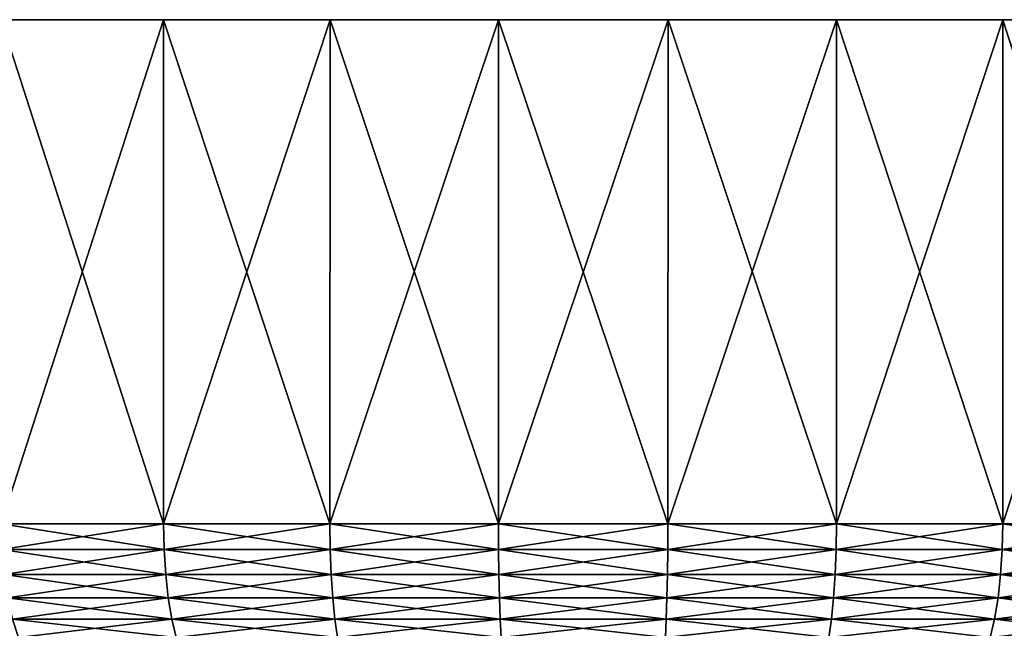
# Model space of a CAD drawing. Header units: metres. Extents: x -150 to 310, y -128 to 84.
# Tile 305 of 465: x 67 to 84, y 74 to 84. Entities that reach past the tile are written whole.
import ezdxf

# ---------------------------------------------------------------- set-up
doc = ezdxf.new("R2010")
doc.units = ezdxf.units.M
doc.layers.add('solid_26009703_SW0001', color=7, linetype='CONTINUOUS')
doc.layers.add('solid_26009703_SW0001_01', color=7, linetype='CONTINUOUS')

msp = doc.modelspace()

# ---------------------------------------------------------------- linework, layer by layer
at = {"layer": 'solid_26009703_SW0001'}
for points in [[(106.362991, 84.099998, -2.85952), (46.637009, 84.099998, -2.85952), (46.5, 84.099998)], [(106.5, 84.099998), (106.362991, 84.099998, -2.85952), (46.5, 84.099998)], [(46.637009, 84.099998, 2.85952), (106.5, 84.099998), (46.5, 84.099998)], [(105.958092, 84.099998, -5.675614), (47.041908, 84.099998, -5.675614), (46.637009, 84.099998, -2.85952)], [(106.362991, 84.099998, -2.85952), (105.958092, 84.099998, -5.675614), (46.637009, 84.099998, -2.85952)], [(105.283882, 84.099998, -8.4539), (47.716118, 84.099998, -8.4539), (47.041908, 84.099998, -5.675614)], [(105.958092, 84.099998, -5.675614), (105.283882, 84.099998, -8.4539), (47.041908, 84.099998, -5.675614)], [(104.351387, 84.099998, -11.147994), (48.648613, 84.099998, -11.147994), (47.716118, 84.099998, -8.4539)], [(105.283882, 84.099998, -8.4539), (104.351387, 84.099998, -11.147994), (47.716118, 84.099998, -8.4539)], [(103.164169, 84.099998, -13.748328), (49.835835, 84.099998, -13.748328), (48.648613, 84.099998, -11.147994)], [(104.351387, 84.099998, -11.147994), (103.164169, 84.099998, -13.748328), (48.648613, 84.099998, -11.147994)], [(101.737495, 84.099998, -16.218443), (51.262505, 84.099998, -16.218443), (49.835835, 84.099998, -13.748328)], [(103.164169, 84.099998, -13.748328), (101.737495, 84.099998, -16.218443), (49.835835, 84.099998, -13.748328)], [(100.082024, 84.099998, -18.544207), (52.917973, 84.099998, -18.544207), (51.262505, 84.099998, -16.218443)], [(101.737495, 84.099998, -16.218443), (100.082024, 84.099998, -18.544207), (51.262505, 84.099998, -16.218443)], [(98.210884, 84.099998, -20.702862), (54.789112, 84.099998, -20.702862), (52.917973, 84.099998, -18.544207)], [(100.082024, 84.099998, -18.544207), (98.210884, 84.099998, -20.702862), (52.917973, 84.099998, -18.544207)], [(96.147278, 84.099998, -22.670984), (56.852726, 84.099998, -22.670984), (54.789112, 84.099998, -20.702862)], [(98.210884, 84.099998, -20.702862), (96.147278, 84.099998, -22.670984), (54.789112, 84.099998, -20.702862)], [(93.899727, 84.099998, -24.438341), (59.100277, 84.099998, -24.438341), (56.852726, 84.099998, -22.670984)], [(96.147278, 84.099998, -22.670984), (93.899727, 84.099998, -24.438341), (56.852726, 84.099998, -22.670984)], [(91.501183, 84.099998, -25.979603), (61.498817, 84.099998, -25.979603), (59.100277, 84.099998, -24.438341)], [(93.899727, 84.099998, -24.438341), (91.501183, 84.099998, -25.979603), (59.100277, 84.099998, -24.438341)], [(88.961014, 84.099998, -27.289551), (64.038986, 84.099998, -27.289551), (61.498817, 84.099998, -25.979603)], [(91.501183, 84.099998, -25.979603), (88.961014, 84.099998, -27.289551), (61.498817, 84.099998, -25.979603)], [(86.312065, 84.099998, -28.349464), (66.687935, 84.099998, -28.349464), (64.038986, 84.099998, -27.289551)], [(88.961014, 84.099998, -27.289551), (86.312065, 84.099998, -28.349464), (64.038986, 84.099998, -27.289551)], [(83.573936, 84.099998, -29.154036), (69.426064, 84.099998, -29.154036), (66.687935, 84.099998, -28.349464)], [(66.687965, 75.599998, -28.350025), (66.687935, 84.099998, -28.349464), (69.426064, 84.099998, -29.154036)], [(86.312065, 84.099998, -28.349464), (83.573936, 84.099998, -29.154036), (66.687935, 84.099998, -28.349464)], [(69.427231, 75.599998, 29.154346), (69.426064, 84.099998, 29.154036), (66.687935, 84.099998, 28.349464)], [(66.687965, 75.599998, 28.350025), (69.427231, 75.599998, 29.154346), (66.687935, 84.099998, 28.349464)], [(69.427231, 75.599998, -29.154346), (66.687965, 75.599998, -28.350025), (69.426064, 84.099998, -29.154036)], [(80.768051, 84.099998, -29.694391), (72.231949, 84.099998, -29.694391), (69.426064, 84.099998, -29.154036)], [(69.427231, 75.599998, -29.154346), (69.426064, 84.099998, -29.154036), (72.231949, 84.099998, -29.694391)], [(83.573936, 84.099998, -29.154036), (80.768051, 84.099998, -29.694391), (69.426064, 84.099998, -29.154036)], [(72.230553, 75.599998, 29.694643), (72.231949, 84.099998, 29.694391), (69.426064, 84.099998, 29.154036)], [(69.427231, 75.599998, 29.154346), (72.230553, 75.599998, 29.694643), (69.426064, 84.099998, 29.154036)], [(72.230553, 75.599998, -29.694643), (69.427231, 75.599998, -29.154346), (72.231949, 84.099998, -29.694391)], [(72.230553, 75.599998, -29.694643), (72.231949, 84.099998, -29.694391), (75.070328, 84.099998, -29.965677)], [(75.07254, 75.599998, -29.966021), (72.230553, 75.599998, -29.694643), (75.070328, 84.099998, -29.965677)], [(72.230553, 75.599998, 29.694643), (75.07254, 75.599998, 29.966021), (72.231949, 84.099998, 29.694391)], [(77.929672, 84.099998, -29.965677), (75.070328, 84.099998, -29.965677), (72.231949, 84.099998, -29.694391)], [(80.768051, 84.099998, -29.694391), (77.929672, 84.099998, -29.965677), (72.231949, 84.099998, -29.694391)], [(75.07254, 75.599998, 29.966021), (75.070328, 84.099998, 29.965677), (72.231949, 84.099998, 29.694391)], [(75.07254, 75.599998, -29.966021), (75.070328, 84.099998, -29.965677), (77.929672, 84.099998, -29.965677)], [(77.92746, 75.599998, 29.966021), (77.929672, 84.099998, 29.965677), (75.070328, 84.099998, 29.965677)], [(75.07254, 75.599998, 29.966021), (77.92746, 75.599998, 29.966021), (75.070328, 84.099998, 29.965677)], [(77.92746, 75.599998, -29.966021), (75.07254, 75.599998, -29.966021), (77.929672, 84.099998, -29.965677)], [(77.92746, 75.599998, 29.966021), (80.769447, 75.599998, 29.694643), (77.929672, 84.099998, 29.965677)], [(80.769447, 75.599998, 29.694643), (80.768051, 84.099998, 29.694391), (77.929672, 84.099998, 29.965677)], [(69.436058, 75.168884, 29.11795), (69.427231, 75.599998, 29.154346), (66.687965, 75.599998, 28.350025)], [(69.436058, 75.168884, 29.11795), (66.687965, 75.599998, 28.350025), (66.700211, 75.168884, 28.314632)], [(66.700211, 75.168884, -28.314632), (66.687965, 75.599998, -28.350025), (69.427231, 75.599998, -29.154346)], [(66.700211, 75.168884, -28.314632), (69.427231, 75.599998, -29.154346), (69.436058, 75.168884, -29.11795)], [(72.235886, 75.168884, 29.657572), (72.230553, 75.599998, 29.694643), (69.427231, 75.599998, 29.154346)], [(72.235886, 75.168884, 29.657572), (69.427231, 75.599998, 29.154346), (69.436058, 75.168884, 29.11795)], [(69.436058, 75.168884, -29.11795), (69.427231, 75.599998, -29.154346), (72.230553, 75.599998, -29.694643)], [(69.436058, 75.168884, -29.11795), (72.230553, 75.599998, -29.694643), (72.235886, 75.168884, -29.657572)], [(75.074326, 75.168884, 29.92861), (75.07254, 75.599998, 29.966021), (72.230553, 75.599998, 29.694643)], [(75.074326, 75.168884, 29.92861), (72.230553, 75.599998, 29.694643), (72.235886, 75.168884, 29.657572)], [(72.235886, 75.168884, -29.657572), (72.230553, 75.599998, -29.694643), (75.07254, 75.599998, -29.966021)], [(72.235886, 75.168884, -29.657572), (75.07254, 75.599998, -29.966021), (75.074326, 75.168884, -29.92861)], [(77.925674, 75.168884, 29.92861), (77.92746, 75.599998, 29.966021), (75.07254, 75.599998, 29.966021)], [(77.925674, 75.168884, 29.92861), (75.07254, 75.599998, 29.966021), (75.074326, 75.168884, 29.92861)], [(75.074326, 75.168884, -29.92861), (75.07254, 75.599998, -29.966021), (77.92746, 75.599998, -29.966021)], [(75.074326, 75.168884, -29.92861), (77.92746, 75.599998, -29.966021), (77.925674, 75.168884, -29.92861)], [(80.764114, 75.168884, 29.657572), (77.92746, 75.599998, 29.966021), (77.925674, 75.168884, 29.92861)], [(80.764114, 75.168884, 29.657572), (80.769447, 75.599998, 29.694643), (77.92746, 75.599998, 29.966021)], [(66.700211, 75.168884, -28.314632), (69.436058, 75.168884, -29.11795), (66.736977, 74.747414, -28.208393)], [(66.700211, 75.168884, 28.314632), (66.736977, 74.747414, 28.208393), (69.462563, 74.747414, 29.008698)], [(69.436058, 75.168884, 29.11795), (66.700211, 75.168884, 28.314632), (69.462563, 74.747414, 29.008698)], [(69.436058, 75.168884, -29.11795), (69.462563, 74.747414, -29.008698), (66.736977, 74.747414, -28.208393)], [(69.436058, 75.168884, -29.11795), (72.235886, 75.168884, -29.657572), (69.462563, 74.747414, -29.008698)], [(69.436058, 75.168884, 29.11795), (69.462563, 74.747414, 29.008698), (72.251884, 74.747414, 29.546295)], [(72.235886, 75.168884, 29.657572), (69.436058, 75.168884, 29.11795), (72.251884, 74.747414, 29.546295)], [(72.235886, 75.168884, -29.657572), (72.251884, 74.747414, -29.546295), (69.462563, 74.747414, -29.008698)], [(72.235886, 75.168884, -29.657572), (75.074326, 75.168884, -29.92861), (72.251884, 74.747414, -29.546295)], [(72.235886, 75.168884, 29.657572), (72.251884, 74.747414, 29.546295), (75.079674, 74.747414, 29.816315)], [(75.074326, 75.168884, 29.92861), (72.235886, 75.168884, 29.657572), (75.079674, 74.747414, 29.816315)], [(75.074326, 75.168884, -29.92861), (75.079674, 74.747414, -29.816315), (72.251884, 74.747414, -29.546295)], [(75.074326, 75.168884, -29.92861), (77.925674, 75.168884, -29.92861), (75.079674, 74.747414, -29.816315)], [(75.074326, 75.168884, 29.92861), (75.079674, 74.747414, 29.816315), (77.920326, 74.747414, 29.816315)], [(77.925674, 75.168884, 29.92861), (75.074326, 75.168884, 29.92861), (77.920326, 74.747414, 29.816315)], [(77.925674, 75.168884, -29.92861), (77.920326, 74.747414, -29.816315), (75.079674, 74.747414, -29.816315)], [(80.764114, 75.168884, -29.657572), (80.748116, 74.747414, -29.546295), (77.920326, 74.747414, -29.816315)], [(77.925674, 75.168884, -29.92861), (80.764114, 75.168884, -29.657572), (77.920326, 74.747414, -29.816315)], [(66.736977, 74.747414, -28.208393), (69.462563, 74.747414, -29.008698), (66.79715, 74.351891, -28.03454)], [(66.736977, 74.747414, 28.208393), (66.79715, 74.351891, 28.03454), (69.505936, 74.351891, 28.82991)], [(69.462563, 74.747414, 29.008698), (66.736977, 74.747414, 28.208393), (69.505936, 74.351891, 28.82991)], [(69.462563, 74.747414, -29.008698), (69.505936, 74.351891, -28.82991), (66.79715, 74.351891, -28.03454)], [(69.462563, 74.747414, -29.008698), (72.251884, 74.747414, -29.546295), (69.505936, 74.351891, -28.82991)], [(69.462563, 74.747414, 29.008698), (69.505936, 74.351891, 28.82991), (72.278069, 74.351891, 29.364195)], [(72.251884, 74.747414, 29.546295), (69.462563, 74.747414, 29.008698), (72.278069, 74.351891, 29.364195)], [(72.251884, 74.747414, -29.546295), (72.278069, 74.351891, -29.364195), (69.505936, 74.351891, -28.82991)], [(72.251884, 74.747414, -29.546295), (75.079674, 74.747414, -29.816315), (72.278069, 74.351891, -29.364195)], [(72.251884, 74.747414, 29.546295), (72.278069, 74.351891, 29.364195), (75.088425, 74.351891, 29.632551)], [(75.079674, 74.747414, 29.816315), (72.251884, 74.747414, 29.546295), (75.088425, 74.351891, 29.632551)], [(75.079674, 74.747414, -29.816315), (75.088425, 74.351891, -29.632551), (72.278069, 74.351891, -29.364195)], [(75.079674, 74.747414, -29.816315), (77.920326, 74.747414, -29.816315), (75.088425, 74.351891, -29.632551)], [(75.079674, 74.747414, 29.816315), (75.088425, 74.351891, 29.632551), (77.911575, 74.351891, 29.632551)], [(77.920326, 74.747414, 29.816315), (75.079674, 74.747414, 29.816315), (77.911575, 74.351891, 29.632551)], [(77.920326, 74.747414, -29.816315), (77.911575, 74.351891, -29.632551), (75.088425, 74.351891, -29.632551)], [(80.748116, 74.747414, -29.546295), (80.721931, 74.351891, -29.364195), (77.911575, 74.351891, -29.632551)], [(77.920326, 74.747414, -29.816315), (80.748116, 74.747414, -29.546295), (77.911575, 74.351891, -29.632551)], [(66.79715, 74.351891, -28.03454), (69.505936, 74.351891, -28.82991), (66.878891, 73.99437, -27.798365)], [(66.79715, 74.351891, 28.03454), (66.878891, 73.99437, 27.798365), (69.564857, 73.99437, 28.587034)], [(69.505936, 74.351891, 28.82991), (66.79715, 74.351891, 28.03454), (69.564857, 73.99437, 28.587034)], [(69.505936, 74.351891, -28.82991), (69.564857, 73.99437, -28.587034), (66.878891, 73.99437, -27.798365)], [(69.505936, 74.351891, -28.82991), (72.278069, 74.351891, -29.364195), (69.564857, 73.99437, -28.587034)], [(69.505936, 74.351891, 28.82991), (69.564857, 73.99437, 28.587034), (72.313637, 73.99437, 29.116817)], [(72.278069, 74.351891, 29.364195), (69.505936, 74.351891, 28.82991), (72.313637, 73.99437, 29.116817)], [(72.278069, 74.351891, -29.364195), (72.313637, 73.99437, -29.116817), (69.564857, 73.99437, -28.587034)], [(72.278069, 74.351891, -29.364195), (75.088425, 74.351891, -29.632551), (72.313637, 73.99437, -29.116817)], [(72.278069, 74.351891, 29.364195), (72.313637, 73.99437, 29.116817), (75.100319, 73.99437, 29.382914)], [(75.088425, 74.351891, 29.632551), (72.278069, 74.351891, 29.364195), (75.100319, 73.99437, 29.382914)], [(75.088425, 74.351891, -29.632551), (75.100319, 73.99437, -29.382914), (72.313637, 73.99437, -29.116817)], [(75.088425, 74.351891, -29.632551), (77.911575, 74.351891, -29.632551), (75.100319, 73.99437, -29.382914)], [(75.088425, 74.351891, 29.632551), (75.100319, 73.99437, 29.382914), (77.899681, 73.99437, 29.382914)], [(77.911575, 74.351891, 29.632551), (75.088425, 74.351891, 29.632551), (77.899681, 73.99437, 29.382914)], [(77.911575, 74.351891, -29.632551), (77.899681, 73.99437, -29.382914), (75.100319, 73.99437, -29.382914)], [(80.721931, 74.351891, -29.364195), (80.686363, 73.99437, -29.116817), (77.899681, 73.99437, -29.382914)], [(77.911575, 74.351891, -29.632551), (80.721931, 74.351891, -29.364195), (77.899681, 73.99437, -29.382914)], [(66.878891, 73.99437, -27.798365), (69.564857, 73.99437, -28.587034), (66.979713, 73.68573, -27.507057)], [(66.878891, 73.99437, 27.798365), (66.979713, 73.68573, 27.507057), (69.637535, 73.68573, 28.287464)], [(69.564857, 73.99437, 28.587034), (66.878891, 73.99437, 27.798365), (69.637535, 73.68573, 28.287464)], [(69.564857, 73.99437, -28.587034), (69.637535, 73.68573, -28.287464), (66.979713, 73.68573, -27.507057)], [(69.564857, 73.99437, -28.587034), (72.313637, 73.99437, -29.116817), (69.637535, 73.68573, -28.287464)], [(69.564857, 73.99437, 28.587034), (69.637535, 73.68573, 28.287464), (72.357506, 73.68573, 28.811695)], [(72.313637, 73.99437, 29.116817), (69.564857, 73.99437, 28.587034), (72.357506, 73.68573, 28.811695)], [(72.313637, 73.99437, -29.116817), (72.357506, 73.68573, -28.811695), (69.637535, 73.68573, -28.287464)], [(72.313637, 73.99437, -29.116817), (75.100319, 73.99437, -29.382914), (72.357506, 73.68573, -28.811695)], [(72.313637, 73.99437, 29.116817), (72.357506, 73.68573, 28.811695), (75.11499, 73.68573, 29.075003)], [(75.100319, 73.99437, 29.382914), (72.313637, 73.99437, 29.116817), (75.11499, 73.68573, 29.075003)], [(75.100319, 73.99437, -29.382914), (75.11499, 73.68573, -29.075003), (72.357506, 73.68573, -28.811695)], [(75.100319, 73.99437, -29.382914), (77.899681, 73.99437, -29.382914), (75.11499, 73.68573, -29.075003)], [(75.100319, 73.99437, 29.382914), (75.11499, 73.68573, 29.075003), (77.88501, 73.68573, 29.075003)], [(77.899681, 73.99437, 29.382914), (75.100319, 73.99437, 29.382914), (77.88501, 73.68573, 29.075003)], [(77.899681, 73.99437, -29.382914), (77.88501, 73.68573, -29.075003), (75.11499, 73.68573, -29.075003)], [(80.686363, 73.99437, -29.116817), (80.642494, 73.68573, -28.811695), (77.88501, 73.68573, -29.075003)], [(77.899681, 73.99437, -29.382914), (80.686363, 73.99437, -29.116817), (77.88501, 73.68573, -29.075003)]]:
    msp.add_3dface(points, dxfattribs=at)
at = {"layer": 'solid_26009703_SW0001_01'}
for points in [[(46.637009, 84.099998, 2.85952), (106.362991, 84.099998, 2.85952), (106.5, 84.099998)], [(46.637009, 84.099998, 2.85952), (47.041908, 84.099998, 5.675614), (106.362991, 84.099998, 2.85952)], [(47.041908, 84.099998, 5.675614), (105.958092, 84.099998, 5.675614), (106.362991, 84.099998, 2.85952)], [(47.041908, 84.099998, 5.675614), (47.716118, 84.099998, 8.4539), (105.958092, 84.099998, 5.675614)], [(47.716118, 84.099998, 8.4539), (105.283882, 84.099998, 8.4539), (105.958092, 84.099998, 5.675614)], [(47.716118, 84.099998, 8.4539), (48.648613, 84.099998, 11.147994), (105.283882, 84.099998, 8.4539)], [(48.648613, 84.099998, 11.147994), (104.351387, 84.099998, 11.147994), (105.283882, 84.099998, 8.4539)], [(48.648613, 84.099998, 11.147994), (49.835835, 84.099998, 13.748328), (104.351387, 84.099998, 11.147994)], [(49.835835, 84.099998, 13.748328), (103.164169, 84.099998, 13.748328), (104.351387, 84.099998, 11.147994)], [(49.835835, 84.099998, 13.748328), (51.262505, 84.099998, 16.218443), (103.164169, 84.099998, 13.748328)], [(51.262505, 84.099998, 16.218443), (101.737495, 84.099998, 16.218443), (103.164169, 84.099998, 13.748328)], [(51.262505, 84.099998, 16.218443), (52.917973, 84.099998, 18.544207), (101.737495, 84.099998, 16.218443)], [(52.917973, 84.099998, 18.544207), (100.082024, 84.099998, 18.544207), (101.737495, 84.099998, 16.218443)], [(52.917973, 84.099998, 18.544207), (54.789112, 84.099998, 20.702862), (100.082024, 84.099998, 18.544207)], [(54.789112, 84.099998, 20.702862), (98.210884, 84.099998, 20.702862), (100.082024, 84.099998, 18.544207)], [(54.789112, 84.099998, 20.702862), (56.852726, 84.099998, 22.670984), (98.210884, 84.099998, 20.702862)], [(56.852726, 84.099998, 22.670984), (96.147278, 84.099998, 22.670984), (98.210884, 84.099998, 20.702862)], [(56.852726, 84.099998, 22.670984), (59.100277, 84.099998, 24.438341), (96.147278, 84.099998, 22.670984)], [(59.100277, 84.099998, 24.438341), (93.899727, 84.099998, 24.438341), (96.147278, 84.099998, 22.670984)], [(59.100277, 84.099998, 24.438341), (61.498817, 84.099998, 25.979603), (93.899727, 84.099998, 24.438341)], [(61.498817, 84.099998, 25.979603), (91.501183, 84.099998, 25.979603), (93.899727, 84.099998, 24.438341)], [(61.498817, 84.099998, 25.979603), (64.038986, 84.099998, 27.289551), (91.501183, 84.099998, 25.979603)], [(64.038986, 84.099998, 27.289551), (88.961014, 84.099998, 27.289551), (91.501183, 84.099998, 25.979603)], [(64.038986, 84.099998, 27.289551), (66.687935, 84.099998, 28.349464), (88.961014, 84.099998, 27.289551)], [(66.687935, 84.099998, 28.349464), (86.312065, 84.099998, 28.349464), (88.961014, 84.099998, 27.289551)], [(66.687935, 84.099998, 28.349464), (69.426064, 84.099998, 29.154036), (86.312065, 84.099998, 28.349464)], [(69.426064, 84.099998, 29.154036), (83.573936, 84.099998, 29.154036), (86.312065, 84.099998, 28.349464)], [(69.426064, 84.099998, 29.154036), (72.231949, 84.099998, 29.694391), (83.573936, 84.099998, 29.154036)], [(72.231949, 84.099998, 29.694391), (80.768051, 84.099998, 29.694391), (83.573936, 84.099998, 29.154036)], [(72.231949, 84.099998, 29.694391), (75.070328, 84.099998, 29.965677), (80.768051, 84.099998, 29.694391)], [(75.070328, 84.099998, 29.965677), (77.929672, 84.099998, 29.965677), (80.768051, 84.099998, 29.694391)], [(77.92746, 75.599998, -29.966021), (77.929672, 84.099998, -29.965677), (80.768051, 84.099998, -29.694391)], [(80.769447, 75.599998, -29.694643), (77.92746, 75.599998, -29.966021), (80.768051, 84.099998, -29.694391)], [(80.769447, 75.599998, -29.694643), (80.768051, 84.099998, -29.694391), (83.573936, 84.099998, -29.154036)], [(83.572769, 75.599998, 29.154346), (83.573936, 84.099998, 29.154036), (80.768051, 84.099998, 29.694391)], [(80.769447, 75.599998, 29.694643), (83.572769, 75.599998, 29.154346), (80.768051, 84.099998, 29.694391)], [(83.572769, 75.599998, -29.154346), (80.769447, 75.599998, -29.694643), (83.573936, 84.099998, -29.154036)], [(83.572769, 75.599998, -29.154346), (83.573936, 84.099998, -29.154036), (86.312065, 84.099998, -28.349464)], [(86.312035, 75.599998, -28.350025), (83.572769, 75.599998, -29.154346), (86.312065, 84.099998, -28.349464)], [(83.572769, 75.599998, 29.154346), (86.312035, 75.599998, 28.350025), (83.573936, 84.099998, 29.154036)], [(86.312035, 75.599998, 28.350025), (86.312065, 84.099998, 28.349464), (83.573936, 84.099998, 29.154036)], [(77.925674, 75.168884, -29.92861), (77.92746, 75.599998, -29.966021), (80.769447, 75.599998, -29.694643)], [(77.925674, 75.168884, -29.92861), (80.769447, 75.599998, -29.694643), (80.764114, 75.168884, -29.657572)], [(83.563942, 75.168884, 29.11795), (80.769447, 75.599998, 29.694643), (80.764114, 75.168884, 29.657572)], [(80.764114, 75.168884, -29.657572), (80.769447, 75.599998, -29.694643), (83.572769, 75.599998, -29.154346)], [(80.764114, 75.168884, -29.657572), (83.572769, 75.599998, -29.154346), (83.563942, 75.168884, -29.11795)], [(83.563942, 75.168884, 29.11795), (83.572769, 75.599998, 29.154346), (80.769447, 75.599998, 29.694643)], [(86.299789, 75.168884, 28.314632), (83.572769, 75.599998, 29.154346), (83.563942, 75.168884, 29.11795)], [(83.563942, 75.168884, -29.11795), (83.572769, 75.599998, -29.154346), (86.312035, 75.599998, -28.350025)], [(83.563942, 75.168884, -29.11795), (86.312035, 75.599998, -28.350025), (86.299789, 75.168884, -28.314632)], [(86.299789, 75.168884, 28.314632), (86.312035, 75.599998, 28.350025), (83.572769, 75.599998, 29.154346)], [(77.925674, 75.168884, 29.92861), (77.920326, 74.747414, 29.816315), (80.748116, 74.747414, 29.546295)], [(80.764114, 75.168884, 29.657572), (77.925674, 75.168884, 29.92861), (80.748116, 74.747414, 29.546295)], [(83.563942, 75.168884, -29.11795), (83.537437, 74.747414, -29.008698), (80.748116, 74.747414, -29.546295)], [(80.764114, 75.168884, -29.657572), (83.563942, 75.168884, -29.11795), (80.748116, 74.747414, -29.546295)], [(80.764114, 75.168884, 29.657572), (80.748116, 74.747414, 29.546295), (83.537437, 74.747414, 29.008698)], [(83.563942, 75.168884, 29.11795), (80.764114, 75.168884, 29.657572), (83.537437, 74.747414, 29.008698)], [(86.299789, 75.168884, -28.314632), (86.263023, 74.747414, -28.208393), (83.537437, 74.747414, -29.008698)], [(83.563942, 75.168884, -29.11795), (86.299789, 75.168884, -28.314632), (83.537437, 74.747414, -29.008698)], [(83.563942, 75.168884, 29.11795), (83.537437, 74.747414, 29.008698), (86.263023, 74.747414, 28.208393)], [(86.299789, 75.168884, 28.314632), (83.563942, 75.168884, 29.11795), (86.263023, 74.747414, 28.208393)], [(77.920326, 74.747414, 29.816315), (77.911575, 74.351891, 29.632551), (80.721931, 74.351891, 29.364195)], [(80.748116, 74.747414, 29.546295), (77.920326, 74.747414, 29.816315), (80.721931, 74.351891, 29.364195)], [(83.537437, 74.747414, -29.008698), (83.494064, 74.351891, -28.82991), (80.721931, 74.351891, -29.364195)], [(80.748116, 74.747414, -29.546295), (83.537437, 74.747414, -29.008698), (80.721931, 74.351891, -29.364195)], [(80.748116, 74.747414, 29.546295), (80.721931, 74.351891, 29.364195), (83.494064, 74.351891, 28.82991)], [(83.537437, 74.747414, 29.008698), (80.748116, 74.747414, 29.546295), (83.494064, 74.351891, 28.82991)], [(86.263023, 74.747414, -28.208393), (86.20285, 74.351891, -28.03454), (83.494064, 74.351891, -28.82991)], [(83.537437, 74.747414, -29.008698), (86.263023, 74.747414, -28.208393), (83.494064, 74.351891, -28.82991)], [(83.537437, 74.747414, 29.008698), (83.494064, 74.351891, 28.82991), (86.20285, 74.351891, 28.03454)], [(86.263023, 74.747414, 28.208393), (83.537437, 74.747414, 29.008698), (86.20285, 74.351891, 28.03454)], [(77.911575, 74.351891, 29.632551), (77.899681, 73.99437, 29.382914), (80.686363, 73.99437, 29.116817)], [(80.721931, 74.351891, 29.364195), (77.911575, 74.351891, 29.632551), (80.686363, 73.99437, 29.116817)], [(83.494064, 74.351891, -28.82991), (83.435143, 73.99437, -28.587034), (80.686363, 73.99437, -29.116817)], [(80.721931, 74.351891, -29.364195), (83.494064, 74.351891, -28.82991), (80.686363, 73.99437, -29.116817)], [(80.721931, 74.351891, 29.364195), (80.686363, 73.99437, 29.116817), (83.435143, 73.99437, 28.587034)], [(83.494064, 74.351891, 28.82991), (80.721931, 74.351891, 29.364195), (83.435143, 73.99437, 28.587034)], [(86.20285, 74.351891, -28.03454), (86.121109, 73.99437, -27.798365), (83.435143, 73.99437, -28.587034)], [(83.494064, 74.351891, -28.82991), (86.20285, 74.351891, -28.03454), (83.435143, 73.99437, -28.587034)], [(83.494064, 74.351891, 28.82991), (83.435143, 73.99437, 28.587034), (86.121109, 73.99437, 27.798365)], [(86.20285, 74.351891, 28.03454), (83.494064, 74.351891, 28.82991), (86.121109, 73.99437, 27.798365)], [(77.899681, 73.99437, 29.382914), (77.88501, 73.68573, 29.075003), (80.642494, 73.68573, 28.811695)], [(80.686363, 73.99437, 29.116817), (77.899681, 73.99437, 29.382914), (80.642494, 73.68573, 28.811695)], [(83.435143, 73.99437, -28.587034), (83.362465, 73.68573, -28.287464), (80.642494, 73.68573, -28.811695)], [(80.686363, 73.99437, -29.116817), (83.435143, 73.99437, -28.587034), (80.642494, 73.68573, -28.811695)], [(80.686363, 73.99437, 29.116817), (80.642494, 73.68573, 28.811695), (83.362465, 73.68573, 28.287464)], [(83.435143, 73.99437, 28.587034), (80.686363, 73.99437, 29.116817), (83.362465, 73.68573, 28.287464)], [(86.121109, 73.99437, -27.798365), (86.020287, 73.68573, -27.507057), (83.362465, 73.68573, -28.287464)], [(83.435143, 73.99437, -28.587034), (86.121109, 73.99437, -27.798365), (83.362465, 73.68573, -28.287464)], [(83.435143, 73.99437, 28.587034), (83.362465, 73.68573, 28.287464), (86.020287, 73.68573, 27.507057)], [(86.121109, 73.99437, 27.798365), (83.435143, 73.99437, 28.587034), (86.020287, 73.68573, 27.507057)]]:
    msp.add_3dface(points, dxfattribs=at)

doc.saveas('drawing.dxf')
